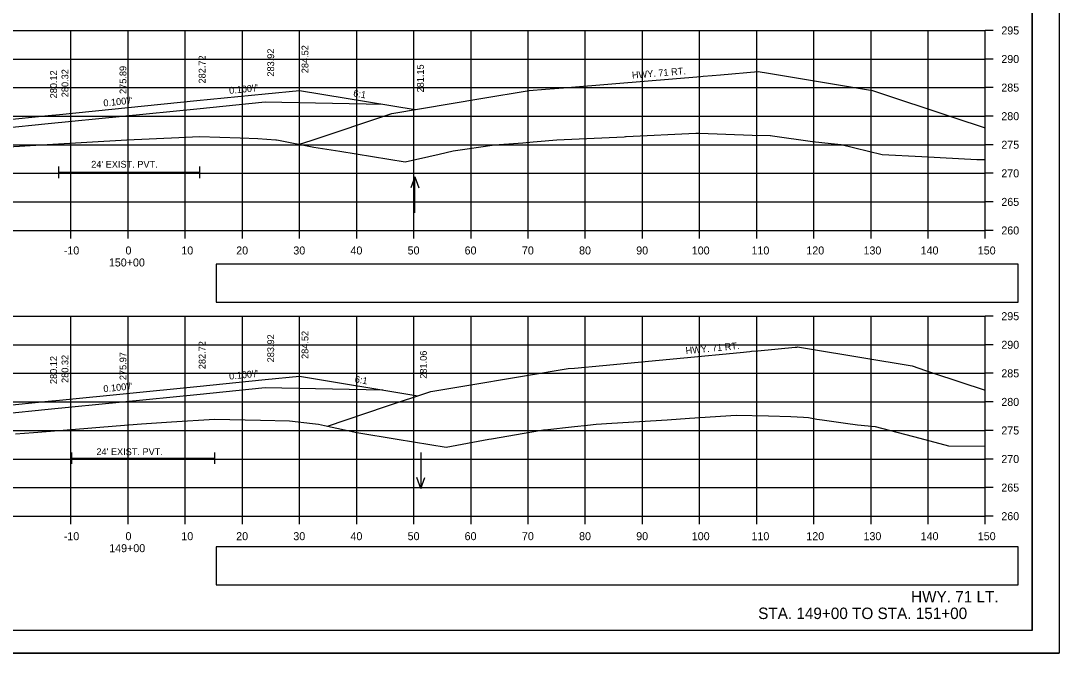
# Model space of a CAD drawing. Extents: x 285 to 4233, y -659 to 3710.
# Drawn here: x 520.5 to 702.2, y 3389.6 to 3500.3 of the extents above; entities that cross this region are included whole.
import ezdxf

# ---------------------------------------------------------------- set-up
doc = ezdxf.new("R2010")
doc.units = 0
for name, color, linetype in [('R_Alt Surface', 7, 'Continuous'), ('R_Axis', 7, 'Continuous'), ('R_Axis Annot', 7, 'Continuous'), ('R_Border', 7, 'Continuous'), ('R_Draft', 7, 'Continuous'), ('R_Exist Surface', 7, 'Continuous'), ('R_Fin Surface', 7, 'Continuous'), ('R_Grid', 7, 'Continuous'), ('R_No Plot', 7, 'Continuous'), ('R_Proposed Const Limits', 7, 'Continuous'), ('R_Water', 7, 'Continuous'), ('R_Water Annot', 7, 'Continuous'), ('R_Xsect Elev', 7, 'Continuous'), ('R_Xsect Slope', 7, 'Continuous')]:
    doc.layers.add(name, color=color, linetype=linetype)

msp = doc.modelspace()

# ---------------------------------------------------------------- linework, layer by layer
at = {"layer": 'R_Alt Surface'}
for points in [[(496.92, 3479.42), (517.28, 3481.46), (525.28, 3482.26), (551.28, 3484.86), (563.28, 3486.06), (583.85, 3485.65)], [(527.12, 3474.74), (527.12, 3472.74)], [(551.75, 3474.74), (551.75, 3472.74)], [(527.12, 3473.74), (551.75, 3473.74)], [(496.92, 3429.42), (517.28, 3431.46), (525.28, 3432.26), (551.28, 3434.86), (563.28, 3436.06), (583.85, 3435.65)], [(529.4, 3424.73), (529.4, 3422.73)], [(529.4, 3423.73), (554.39, 3423.73)], [(554.39, 3424.73), (554.39, 3422.73)]]:
    msp.add_lwpolyline(points, dxfattribs=at)
at = {"layer": 'R_Axis'}
for p, q in [((689.28, 3463.56), (689.28, 3498.56)), ((690.68, 3498.56), (689.28, 3498.56)), ((690.68, 3493.56), (689.28, 3493.56)), ((690.68, 3488.56), (689.28, 3488.56)), ((690.68, 3483.56), (689.28, 3483.56)), ((690.68, 3478.56), (689.28, 3478.56)), ((690.68, 3473.56), (689.28, 3473.56)), ((690.68, 3468.56), (689.28, 3468.56)), ((389.28, 3463.56), (689.28, 3463.56)), ((529.28, 3462.16), (529.28, 3463.56)), ((539.28, 3462.16), (539.28, 3463.56)), ((549.28, 3462.16), (549.28, 3463.56)), ((559.28, 3462.16), (559.28, 3463.56)), ((569.28, 3462.16), (569.28, 3463.56)), ((579.28, 3462.16), (579.28, 3463.56)), ((589.28, 3462.16), (589.28, 3463.56)), ((599.28, 3462.16), (599.28, 3463.56)), ((609.28, 3462.16), (609.28, 3463.56)), ((619.28, 3462.16), (619.28, 3463.56)), ((629.28, 3462.16), (629.28, 3463.56)), ((639.28, 3462.16), (639.28, 3463.56)), ((649.28, 3462.16), (649.28, 3463.56)), ((659.28, 3462.16), (659.28, 3463.56)), ((669.28, 3462.16), (669.28, 3463.56)), ((679.28, 3462.16), (679.28, 3463.56)), ((689.28, 3462.16), (689.28, 3463.56)), ((690.68, 3463.56), (689.28, 3463.56)), ((689.28, 3413.56), (689.28, 3448.56)), ((690.68, 3448.56), (689.28, 3448.56)), ((690.68, 3443.56), (689.28, 3443.56)), ((690.68, 3438.56), (689.28, 3438.56)), ((690.68, 3433.56), (689.28, 3433.56)), ((690.68, 3428.56), (689.28, 3428.56)), ((690.68, 3423.56), (689.28, 3423.56)), ((690.68, 3418.56), (689.28, 3418.56)), ((389.28, 3413.56), (689.28, 3413.56)), ((529.28, 3412.16), (529.28, 3413.56)), ((539.28, 3412.16), (539.28, 3413.56)), ((549.28, 3412.16), (549.28, 3413.56)), ((559.28, 3412.16), (559.28, 3413.56)), ((569.28, 3412.16), (569.28, 3413.56)), ((579.28, 3412.16), (579.28, 3413.56)), ((589.28, 3412.16), (589.28, 3413.56)), ((599.28, 3412.16), (599.28, 3413.56)), ((609.28, 3412.16), (609.28, 3413.56)), ((619.28, 3412.16), (619.28, 3413.56)), ((629.28, 3412.16), (629.28, 3413.56)), ((639.28, 3412.16), (639.28, 3413.56)), ((649.28, 3412.16), (649.28, 3413.56)), ((659.28, 3412.16), (659.28, 3413.56)), ((669.28, 3412.16), (669.28, 3413.56)), ((679.28, 3412.16), (679.28, 3413.56)), ((689.28, 3412.16), (689.28, 3413.56)), ((690.68, 3413.56), (689.28, 3413.56))]:
    msp.add_line(p, q, dxfattribs=at)
at = {"layer": 'R_Axis Annot'}
for points in [[(554.67, 3451), (695.04, 3451), (695.04, 3457.65), (554.67, 3457.65)], [(554.67, 3401.56), (695.04, 3401.56), (695.04, 3408.21), (554.67, 3408.21)]]:
    msp.add_lwpolyline(points, close=True, dxfattribs=at)
at = {"layer": 'R_Border'}
for q in [(697.46, 3599.02), (381.28, 3393.56)]:
    msp.add_line((697.46, 3393.56), q, dxfattribs=at)
at = {"layer": 'R_Exist Surface'}
for points in [[(517.4, 3478.14), (522.12, 3478.42), (527.12, 3478.74), (532.08, 3479.04), (539.03, 3479.44), (548.18, 3479.83), (551.75, 3479.99), (558.88, 3479.78), (561.96, 3479.68), (565.15, 3479.44), (565.27, 3479.43), (565.61, 3479.36), (571.77, 3478.14), (576.35, 3477.42), (587.75, 3475.57), (593.68, 3476.93), (596.15, 3477.52), (598.6, 3477.84), (603.38, 3478.52), (608.37, 3478.91), (610.16, 3479.08), (610.88, 3479.13), (614.27, 3479.4), (626.11, 3479.97), (626.29, 3479.98), (626.46, 3479.98), (638.62, 3480.6), (639.24, 3480.58), (648.48, 3480.23), (651.6, 3480.16), (651.7, 3480.16), (652.01, 3480.12), (659.06, 3479.11), (662.33, 3478.79), (664.04, 3478.63), (666.47, 3478.04), (671.2, 3476.88), (678.14, 3476.48), (687.82, 3475.95), (689.28, 3475.96)], [(519.6, 3427.99), (522.72, 3428.22), (529.4, 3428.73), (537.18, 3429.36), (541.61, 3429.73), (546.86, 3430.08), (554.39, 3430.56), (562.47, 3430.35), (567.54, 3430.22), (571.53, 3429.8), (572.61, 3429.68), (573.66, 3429.45), (579.28, 3428.22), (586.38, 3427.04), (594.96, 3425.61), (602.42, 3427.01), (602.85, 3427.09), (609.94, 3428.31), (611.99, 3428.66), (612.18, 3428.68), (617.38, 3429.24), (619.69, 3429.49), (621.18, 3429.65), (623.94, 3429.83), (633.61, 3430.45), (637.52, 3430.71), (645.69, 3431.25), (651.33, 3431.11), (655.24, 3431.01), (657.44, 3430.87), (658.35, 3430.81), (659.52, 3430.61), (659.82, 3430.56), (660.71, 3430.42), (664.83, 3429.81), (666.92, 3429.54), (670, 3429.26), (677.82, 3427.19), (682.81, 3425.89), (689.28, 3425.81)]]:
    msp.add_lwpolyline(points, dxfattribs=at)
at = {"layer": 'R_Fin Surface'}
for points in [[(569.26, 3478.64), (571.31, 3479.32), (585.41, 3484.03), (600.98, 3486.63), (609.45, 3488.05), (612.31, 3488.29), (615.46, 3488.54), (624.61, 3489.29), (639.5, 3490.53), (639.93, 3490.57), (641.5, 3490.7), (642.96, 3490.82), (649.51, 3491.36), (651.35, 3491.06), (660.07, 3489.62), (669.54, 3488.06), (683.74, 3483.35), (689.28, 3481.52)], [(475.07, 3477.02), (482.39, 3474.58), (497.28, 3479.54), (517.28, 3482.88), (525.28, 3483.68), (527.28, 3483.88), (551.28, 3486.28), (563.28, 3487.48), (569.28, 3488.08), (589.48, 3484.71)], [(574.16, 3429.34), (584.31, 3432.73), (592.24, 3435.37), (597.16, 3436.19), (608.97, 3438.16), (616.31, 3439.39), (617.41, 3439.49), (622.32, 3439.95), (636.52, 3441.29), (646.38, 3442.23), (648.06, 3442.38), (648.39, 3442.42), (649.46, 3442.52), (655.98, 3443.13), (656.3, 3443.16), (656.41, 3443.17), (658.5, 3442.83), (676.46, 3439.85), (678.82, 3439.07), (680.22, 3438.6), (689.28, 3435.6)], [(472.86, 3427.28), (481.67, 3424.34), (497.28, 3429.54), (517.28, 3432.88), (525.28, 3433.68), (527.28, 3433.88), (551.28, 3436.28), (563.28, 3437.48), (569.28, 3438.08), (590, 3434.62)]]:
    msp.add_lwpolyline(points, dxfattribs=at)
at = {"layer": 'R_Grid'}
for p, q in [((389.28, 3498.56), (689.28, 3498.56)), ((529.28, 3463.56), (529.28, 3498.56)), ((539.28, 3463.56), (539.28, 3498.56)), ((549.28, 3463.56), (549.28, 3498.56)), ((559.28, 3463.56), (559.28, 3498.56)), ((569.28, 3463.56), (569.28, 3498.56)), ((579.28, 3463.56), (579.28, 3498.56)), ((589.28, 3463.56), (589.28, 3498.56)), ((599.28, 3463.56), (599.28, 3498.56)), ((609.28, 3463.56), (609.28, 3498.56)), ((619.28, 3463.56), (619.28, 3498.56)), ((629.28, 3463.56), (629.28, 3498.56)), ((639.28, 3463.56), (639.28, 3498.56)), ((649.28, 3463.56), (649.28, 3498.56)), ((659.28, 3463.56), (659.28, 3498.56)), ((669.28, 3463.56), (669.28, 3498.56)), ((679.28, 3463.56), (679.28, 3498.56)), ((689.28, 3463.56), (689.28, 3498.56)), ((389.28, 3493.56), (689.28, 3493.56)), ((389.28, 3488.56), (689.28, 3488.56)), ((389.28, 3483.56), (689.28, 3483.56)), ((389.28, 3478.56), (689.28, 3478.56)), ((389.28, 3473.56), (689.28, 3473.56)), ((389.28, 3468.56), (689.28, 3468.56)), ((389.28, 3463.56), (689.28, 3463.56)), ((389.28, 3448.56), (689.28, 3448.56)), ((529.28, 3413.56), (529.28, 3448.56)), ((539.28, 3413.56), (539.28, 3448.56)), ((549.28, 3413.56), (549.28, 3448.56)), ((559.28, 3413.56), (559.28, 3448.56)), ((569.28, 3413.56), (569.28, 3448.56)), ((579.28, 3413.56), (579.28, 3448.56)), ((589.28, 3413.56), (589.28, 3448.56)), ((599.28, 3413.56), (599.28, 3448.56)), ((609.28, 3413.56), (609.28, 3448.56)), ((619.28, 3413.56), (619.28, 3448.56)), ((629.28, 3413.56), (629.28, 3448.56)), ((639.28, 3413.56), (639.28, 3448.56)), ((649.28, 3413.56), (649.28, 3448.56)), ((659.28, 3413.56), (659.28, 3448.56)), ((669.28, 3413.56), (669.28, 3448.56)), ((679.28, 3413.56), (679.28, 3448.56)), ((689.28, 3413.56), (689.28, 3448.56)), ((389.28, 3443.56), (689.28, 3443.56)), ((389.28, 3438.56), (689.28, 3438.56)), ((389.28, 3433.56), (689.28, 3433.56)), ((389.28, 3428.56), (689.28, 3428.56)), ((389.28, 3423.56), (689.28, 3423.56)), ((389.28, 3418.56), (689.28, 3418.56)), ((389.28, 3413.56), (689.28, 3413.56))]:
    msp.add_line(p, q, dxfattribs=at)
at = {"layer": 'R_No Plot'}
msp.add_line((368.88, 3389.58), (702.21, 3389.58), dxfattribs=at)
for points in [[(368.87, 3602.92), (702.21, 3602.92), (702.21, 3389.58), (368.87, 3389.58)], [(615.2, 3599.02), (634.82, 3599.02), (634.82, 3589.14), (650.93, 3589.14), (674.13, 3589.14), (674.25, 3560.98), (697.46, 3560.98), (697.46, 3393.56), (381.28, 3393.56), (381.28, 3599.02)]]:
    msp.add_lwpolyline(points, close=True, dxfattribs=at)
at = {"layer": 'R_Proposed Const Limits'}
for points in [[(551.28, 3486.28), (551.28, 3486.28), (551.28, 3486.28), (551.28, 3486.28)], [(527.28, 3483.88), (527.28, 3483.88), (527.28, 3483.88)], [(551.28, 3436.28), (551.28, 3436.28), (551.28, 3436.28), (551.28, 3436.28)], [(527.28, 3433.88), (527.28, 3433.88), (527.28, 3433.88)]]:
    msp.add_lwpolyline(points, close=True, dxfattribs=at)
msp.add_lwpolyline([(527.28, 3483.88), (527.28, 3483.88)], dxfattribs=at)
msp.add_lwpolyline([(527.28, 3483.88), (527.28, 3483.88)], dxfattribs=at)
at = {"layer": 'R_Water Annot'}
for p, q in [((589.44, 3472.94), (588.74, 3471.02)), ((589.44, 3466.66), (589.44, 3472.94)), ((589.44, 3472.94), (590.14, 3471.02)), ((590.49, 3424.7), (590.49, 3418.42)), ((590.49, 3418.42), (589.79, 3420.34)), ((590.49, 3418.42), (591.19, 3420.34))]:
    msp.add_line(p, q, dxfattribs=at)
at = {"layer": 'R_Xsect Elev'}
for p, q in [((539.28, 3479.45), (539.28, 3493.79)), ((539.28, 3429.53), (539.28, 3443.46))]:
    msp.add_line(p, q, dxfattribs=at)

# ---------------------------------------------------------------- texts
at = {"layer": 'R_Axis Annot'}
for s, p in [('295', (692.08, 3497.86)), ('290', (692.08, 3492.86)), ('285', (692.08, 3487.86)), ('280', (692.08, 3482.86)), ('275', (692.08, 3477.86)), ('270', (692.08, 3472.86)), ('265', (692.08, 3467.86)), ('260', (692.08, 3462.86)), ('-10', (528.02, 3459.36)), ('0', (538.82, 3459.36)), ('10', (548.59, 3459.36)), ('20', (558.19, 3459.36)), ('30', (568.19, 3459.36)), ('40', (578.19, 3459.36)), ('50', (588.19, 3459.36)), ('60', (598.16, 3459.36)), ('70', (608.19, 3459.36)), ('80', (618.19, 3459.36)), ('90', (628.19, 3459.36)), ('100', (637.91, 3459.36)), ('110', (648.36, 3459.36)), ('120', (657.96, 3459.36)), ('130', (667.96, 3459.36)), ('140', (677.96, 3459.36)), ('150', (687.96, 3459.36)), ('150+00', (535.91, 3457.26)), ('295', (692.08, 3447.86)), ('290', (692.08, 3442.86)), ('285', (692.08, 3437.86)), ('280', (692.08, 3432.86)), ('275', (692.08, 3427.86)), ('270', (692.08, 3422.86)), ('265', (692.08, 3417.86)), ('260', (692.08, 3412.86)), ('-10', (528.02, 3409.36)), ('0', (538.82, 3409.36)), ('10', (548.59, 3409.36)), ('20', (558.19, 3409.36)), ('30', (568.19, 3409.36)), ('40', (578.19, 3409.36)), ('50', (588.19, 3409.36)), ('60', (598.16, 3409.36)), ('70', (608.19, 3409.36)), ('80', (618.19, 3409.36)), ('90', (628.19, 3409.36)), ('100', (637.91, 3409.36)), ('110', (648.36, 3409.36)), ('120', (657.96, 3409.36)), ('130', (667.96, 3409.36)), ('140', (677.96, 3409.36)), ('150', (687.96, 3409.36)), ('149+00', (535.97, 3407.26))]:
    msp.add_text(s, height=1.4, dxfattribs=at).set_placement(p)
at = {"layer": 'R_Draft'}
for s, p in [('HWY. 71 LT.', (676.29, 3398.47)), ('STA. 149+00 TO STA. 151+00', (649.53, 3395.56))]:
    msp.add_text(s, height=2, dxfattribs=at).set_placement(p)
at = {"layer": 'R_Water'}
for rotation, p in [(4.765, (627.49, 3490.13)), (5.3948, (636.89, 3441.93))]:
    msp.add_text('HWY. 71 RT.', height=1.2, rotation=rotation, dxfattribs=at).set_placement(p)
for p in [(532.82, 3474.54), (533.73, 3424.24)]:
    msp.add_text("24' EXIST. PVT.", height=1.2, dxfattribs=at).set_placement(p)
at = {"layer": 'R_Xsect Elev'}
for s, p in [('283.92', (564.83, 3490.48)), ('284.52', (570.83, 3491.08)), ('282.72', (552.83, 3489.28)), ('280.12', (526.83, 3486.68)), ('280.32', (528.83, 3486.88)), ('275.89', (538.98, 3487.45)), ('281.15', (591.03, 3487.71)), ('284.52', (570.83, 3441.08)), ('282.72', (552.83, 3439.28)), ('283.92', (564.83, 3440.48)), ('275.97', (538.98, 3437.37)), ('281.06', (591.55, 3437.62)), ('280.12', (526.83, 3436.68)), ('280.32', (528.83, 3436.88))]:
    msp.add_text(s, height=1.2, rotation=90, dxfattribs=at).set_placement(p)
at = {"layer": 'R_Xsect Slope'}
for s, rotation, p in [("0.100'/'", 5.7106, (557.01, 3487.45)), ('6:1', 350.5377, (578.61, 3487.03)), ("0.100'/'", 5.7106, (535.01, 3485.25)), ("0.100'/'", 5.7106, (557.01, 3437.45)), ('6:1', 350.5377, (578.87, 3436.98)), ("0.100'/'", 5.7106, (535.01, 3435.25))]:
    msp.add_text(s, height=1.2, rotation=rotation, dxfattribs=at).set_placement(p)

doc.saveas('drawing.dxf')
